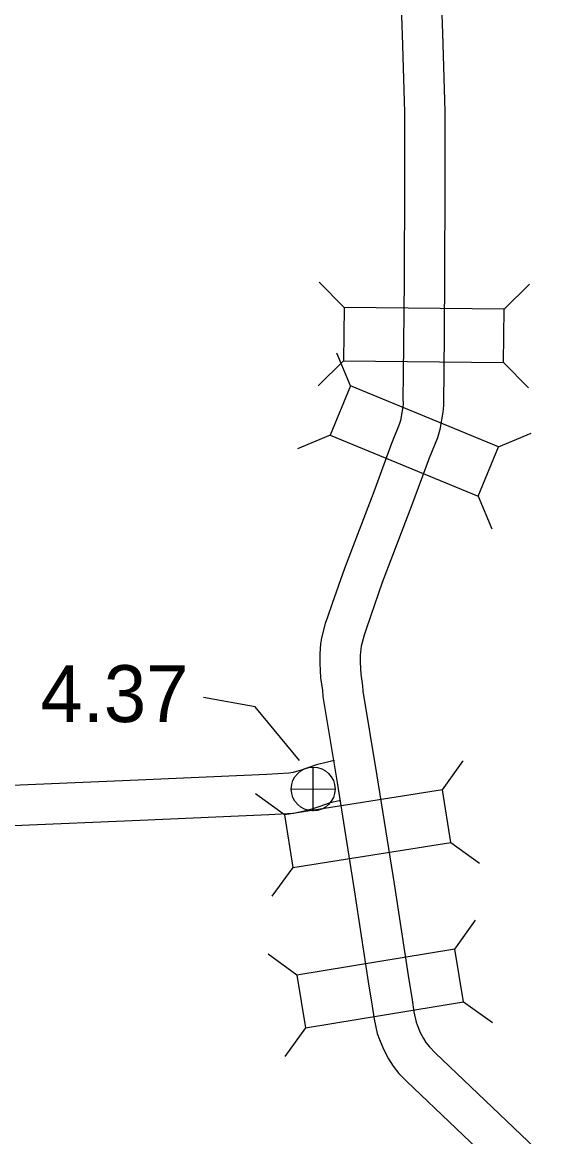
# Model space of a CAD drawing. Extents: x -939622 to -934222, y 1383701 to 1385301.
# Drawn here: x -935812.99 to -935800.93, y 1384342.21 to 1384367.04 of the extents above; entities that cross this region are included whole.
import ezdxf

# ---------------------------------------------------------------- set-up
doc = ezdxf.new("R2010")
doc.units = 0
for name, color, linetype in [('Level 10', 7, 'Continuous'), ('Level 20', 7, 'Continuous'), ('Level 25', 7, 'Continuous'), ('Level 26', 7, 'Continuous')]:
    doc.layers.add(name, color=color, linetype=linetype)

msp = doc.modelspace()

# ---------------------------------------------------------------- linework, layer by layer
at = {"layer": 'Level 10'}
for points in [[(-935804.697, 1384371.49), (-935804.525, 1384366.768), (-935804.472, 1384365.039), (-935804.472, 1384363.506), (-935804.478, 1384361.296), (-935804.499, 1384359.178), (-935804.507, 1384358.658), (-935804.504, 1384358.531), (-935804.509, 1384358.473), (-935804.562, 1384358.171), (-935804.589, 1384358.075), (-935804.763, 1384357.652), (-935805.157, 1384356.581), (-935805.812, 1384354.867), (-935806.082, 1384354.092), (-935806.189, 1384353.783), (-935806.237, 1384353.642), (-935806.319, 1384353.322), (-935806.341, 1384353.188), (-935806.357, 1384352.966), (-935806.359, 1384352.757), (-935806.34, 1384352.431), (-935806.302, 1384352.149), (-935806.29, 1384352.019), (-935805.975, 1384350.103), (-935805.594, 1384347.708), (-935805.278, 1384345.657), (-935805.19, 1384345.12), (-935805.148, 1384344.829), (-935805.078, 1384344.509), (-935805.029, 1384344.373), (-935804.938, 1384344.157), (-935804.832, 1384343.946), (-935804.724, 1384343.781), (-935804.595, 1384343.621), (-935804.431, 1384343.444), (-935802.216, 1384341.334)], [(-935803.797, 1384371.521), (-935803.626, 1384366.798), (-935803.572, 1384365.052), (-935803.572, 1384363.505), (-935803.578, 1384361.291), (-935803.599, 1384359.166), (-935803.607, 1384358.663), (-935803.602, 1384358.501), (-935803.616, 1384358.354), (-935803.683, 1384357.968), (-935803.738, 1384357.778), (-935803.925, 1384357.325), (-935804.315, 1384356.265), (-935804.967, 1384354.558), (-935805.232, 1384353.797), (-935805.337, 1384353.493), (-935805.373, 1384353.386), (-935805.438, 1384353.136), (-935805.447, 1384353.083), (-935805.457, 1384352.931), (-935805.459, 1384352.779), (-935805.444, 1384352.516), (-935805.408, 1384352.253), (-935805.397, 1384352.136), (-935805.087, 1384350.247), (-935804.705, 1384347.847), (-935804.39, 1384345.799), (-935804.301, 1384345.257), (-935804.262, 1384344.991), (-935804.211, 1384344.76), (-935804.189, 1384344.699), (-935804.12, 1384344.534), (-935804.05, 1384344.395), (-935803.996, 1384344.311), (-935803.915, 1384344.211), (-935803.79, 1384344.077), (-935800.925, 1384341.348)], [(-935806.028, 1384350.588), (-935806.066, 1384350.585), (-935806.28, 1384350.535), (-935806.41, 1384350.5), (-935806.649, 1384350.42), (-935806.797, 1384350.37), (-935806.879, 1384350.344), (-935806.953, 1384350.327), (-935807.05, 1384350.309), (-935807.542, 1384350.28), (-935810.402, 1384350.153), (-935814.099, 1384349.999)], [(-935805.912, 1384349.694), (-935805.928, 1384349.693), (-935806.059, 1384349.662), (-935806.15, 1384349.638), (-935806.361, 1384349.568), (-935806.516, 1384349.515), (-935806.642, 1384349.475), (-935806.77, 1384349.445), (-935806.942, 1384349.414), (-935807.495, 1384349.381), (-935810.364, 1384349.254), (-935813.173, 1384349.137)]]:
    msp.add_lwpolyline(points, dxfattribs=at)
at = {"layer": 'Level 20'}
for p, q in [((-935805.816, 1384360.683), (-935806.371, 1384361.249)), ((-935802.252, 1384360.649), (-935801.687, 1384361.203)), ((-935805.674, 1384358.939), (-935805.978, 1384359.671)), ((-935805.828, 1384359.495), (-935806.393, 1384358.941)), ((-935802.264, 1384359.461), (-935801.709, 1384358.895)), ((-935806.126, 1384357.841), (-935806.857, 1384357.537)), ((-935802.378, 1384357.582), (-935801.647, 1384357.886)), ((-935802.831, 1384356.483), (-935802.527, 1384355.752)), ((-935803.629, 1384349.941), (-935803.164, 1384350.582)), ((-935807.149, 1384349.381), (-935807.79, 1384349.846)), ((-935803.442, 1384348.768), (-935802.801, 1384348.303)), ((-935806.962, 1384348.208), (-935807.427, 1384347.567)), ((-935803.351, 1384346.389), (-935802.889, 1384347.032)), ((-935806.868, 1384345.811), (-935807.511, 1384346.273)), ((-935803.158, 1384345.216), (-935802.515, 1384344.754)), ((-935806.675, 1384344.638), (-935807.137, 1384343.995))]:
    msp.add_line(p, q, dxfattribs=at)
for points in [[(-935802.252, 1384360.649), (-935805.816, 1384360.683), (-935805.828, 1384359.495), (-935802.264, 1384359.461)], [(-935802.378, 1384357.582), (-935805.674, 1384358.939), (-935806.126, 1384357.841), (-935802.831, 1384356.483)], [(-935803.629, 1384349.941), (-935807.149, 1384349.381), (-935806.962, 1384348.208), (-935803.442, 1384348.768)], [(-935803.351, 1384346.389), (-935806.868, 1384345.811), (-935806.675, 1384344.638), (-935803.158, 1384345.216)]]:
    msp.add_lwpolyline(points, close=True, dxfattribs=at)
at = {"layer": 'Level 25'}
msp.add_lwpolyline([(-935806.814, 1384350.594), (-935807.796, 1384351.787), (-935808.953, 1384351.998)], dxfattribs=at)
at = {"layer": 'Level 26'}
for p, q in [((-935806.504, 1384349.466), (-935806.509, 1384350.443)), ((-935806.995, 1384349.952), (-935806.018, 1384349.957))]:
    msp.add_line(p, q, dxfattribs=at)
msp.add_circle((-935806.507, 1384349.955), 0.488, dxfattribs=at)

# ---------------------------------------------------------------- texts
at = {"layer": 'Level 25'}
msp.add_text('4.37', height=1.2672, dxfattribs=at).set_placement((-935812.583, 1384351.448))

doc.saveas('drawing.dxf')
